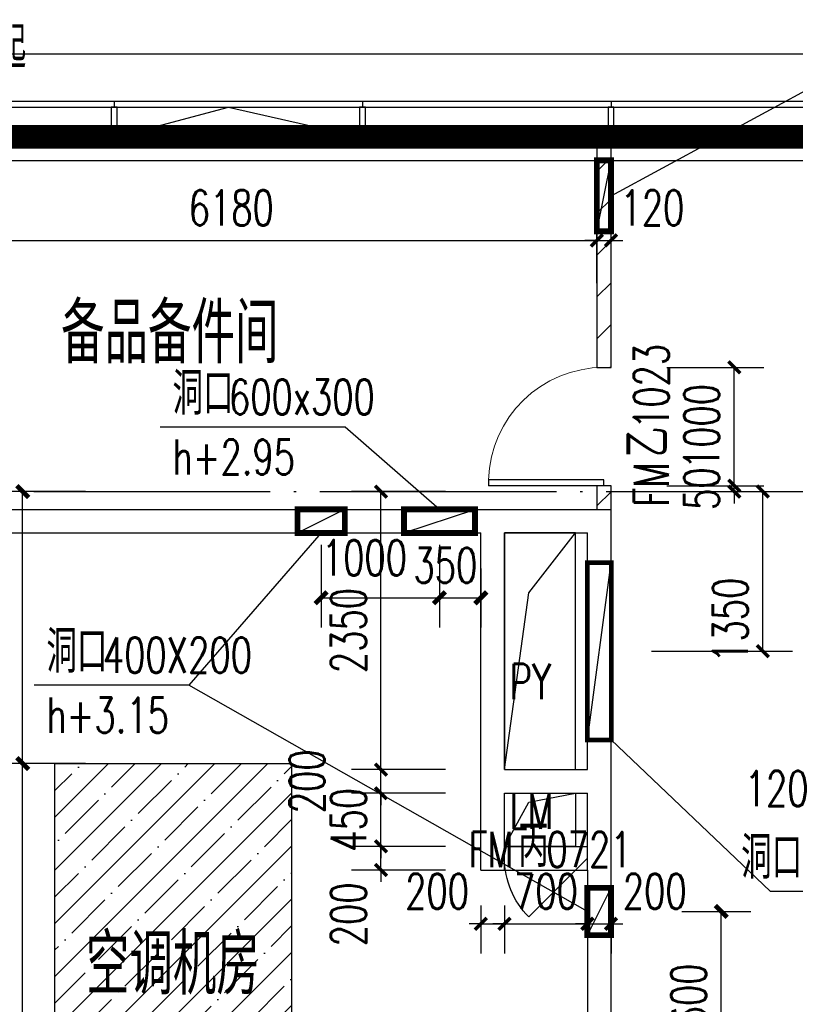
# Model space of a CAD drawing. Extents: x 797781 to 1255204, y 21234 to 1024248.
# Tile 678 of 1056: x 897810 to 904366, y 773496 to 781821. Entities that reach past the tile are written whole.
import ezdxf

# ---------------------------------------------------------------- set-up
doc = ezdxf.new("R2010")
doc.units = 0
doc.header["$LTSCALE"] = 1000
doc.header["$MEASUREMENT"] = 0
doc.linetypes.add('230303生产综合楼-平面图_t8$0$DOTE', pattern=[2.42, 2, -0.2, 0.02, -0.2])
doc.linetypes.add('__DASH', pattern=[0.35, 0.25, -0.1])
for name, color, linetype in [('.2023.03.07提建筑条件', 3, 'Continuous'), ('230303生产综合楼-平面图_t8$0$3T_WOOD', 21, 'Continuous'), ('230303生产综合楼-平面图_t8$0$CURTWALL', 4, 'Continuous'), ('230303生产综合楼-平面图_t8$0$DIM_LEAD', 3, 'Continuous'), ('230303生产综合楼-平面图_t8$0$DOOR_FIRE', 4, 'Continuous'), ('230303生产综合楼-平面图_t8$0$DOOR_FIRE_TEXT', 7, 'Continuous'), ('230303生产综合楼-平面图_t8$0$DOTE', 1, '230303生产综合楼-平面图_t8$0$DOTE'), ('230303生产综合楼-平面图_t8$0$H-楼板留洞', 6, 'Continuous'), ('230303生产综合楼-平面图_t8$0$PUB_DIM', 3, 'Continuous'), ('230303生产综合楼-平面图_t8$0$PUB_HATCH', 8, 'Continuous'), ('230303生产综合楼-平面图_t8$0$PUB_TEXT', 7, 'Continuous'), ('230303生产综合楼-平面图_t8$0$WALL', 40, 'Continuous'), ('230303生产综合楼-平面图_t8$0$WALL-MOVE', 6, 'Continuous'), ('230303生产综合楼-平面图_t8$0$WINDOW_TEXT', 7, 'Continuous'), ('230303生产综合楼-平面图_t8$0$条件', 7, 'Continuous'), ('230303生产综合楼-平面图_t8$0$板洞', 6, 'Continuous'), ('230303生产综合楼-平面图_t8$0$看线', 115, 'Continuous'), ('A-暖通提建筑洞口', 1, 'Continuous'), ('DIM_LEAD', 3, 'Continuous'), ('DUCT-新风设备标注', 3, 'Continuous'), ('PUB_DIM', 3, 'Continuous'), ('PUB_HATCH', 8, 'Continuous'), ('PUB_TEXT', 7, 'Continuous'), ('WINDOW', 4, 'Continuous'), ('空调洞口', 1, 'Continuous')]:
    doc.layers.add(name, color=color, linetype=linetype)
doc.styles.add('230303生产综合楼-平面图_t8$0$_TCH_DIM', font='SIMPLEX', dxfattribs={"bigfont": 'GBCBIG'})
doc.styles.add('230303生产综合楼-平面图_T8$0$_TCH_DIM_T3', font='SIMPLEX', dxfattribs={"width": 0.705882, "bigfont": 'GBCBIG'})
doc.styles.add('230303生产综合楼-平面图_t8$0$_TCH_WINDOW', font='SIMPLEX', dxfattribs={"height": 3.5, "bigfont": 'GBCBIG'})
doc.styles.add('_TCH_DIM', font='SIMPLEX', dxfattribs={"bigfont": 'GBCBIG'})
doc.styles.add('_TCH_DIM_T3', font='SIMPLEX', dxfattribs={"width": 0.705882, "bigfont": 'GBCBIG'})
doc.dimstyles.new('230303生产综合楼-平面图_T8$0$_TCH_ARCH&&100', dxfattribs={"dimtxt": 297.5, "dimasz": 100, "dimexe": 250, "dimexo": 300, "dimgap": 126.25, "dimtad": 1, "dimdec": 0, "dimzin": 0, "dimdsep": 46, "dimtxsty": '230303生产综合楼-平面图_T8$0$_TCH_DIM_T3', "dimblk": '230303生产综合楼-平面图_t8$0$_ArchTick', "dimcen": 0.09, "dimclrt": 7, "dimazin": 2, "dimtfac": 1, "dimtdec": 0, "dimtix": 1, "dimtmove": 2, "dimatfit": 3, "dimfxl": 1, "dimtolj": 1, "dimtzin": 0, "dimarcsym": 0})
doc.dimstyles.new('_TCH_ARCH&&100', dxfattribs={"dimtxt": 297.5, "dimasz": 100, "dimexe": 250, "dimexo": 300, "dimgap": 126.25, "dimtad": 1, "dimdec": 0, "dimzin": 0, "dimdsep": 46, "dimtxsty": '_TCH_DIM_T3', "dimblk": 'ARCHTICK', "dimcen": 0.09, "dimclrt": 7, "dimazin": 2, "dimtfac": 1, "dimtdec": 0, "dimtix": 1, "dimtmove": 2, "dimatfit": 3, "dimfxl": 1, "dimtolj": 1, "dimtzin": 0, "dimarcsym": 0})
pattern_1 = [(45, (0, 179.5), (-176.776766, 176.776766), [])]

# ---------------------------------------------------------------- blocks, each defined once
blk = doc.blocks.new('AQ9-10')
at = {"color": 6, "linetype": '__DASH', "ltscale": 4, "const_width": 200}
blk.add_lwpolyline([(1020716.2, 682999.9), (1014066.2, 682999.9), (1014066.2, 679999.9)], dxfattribs=at)
at = {"color": 2, "linetype": '230303生产综合楼-平面图_t8$0$DOTE', "ltscale": 2, "const_width": 200}
blk.add_lwpolyline([(1020716.2, 682999.9), (1081600.7, 683005.4), (1102574.1, 680825)], dxfattribs=at)
at = {"layer": 'PUB_TEXT', "style": '_TCH_DIM'}
blk.add_text('从本层楼地面建筑标高起', height=357.447, dxfattribs=at).set_placement((1012943, 683577.9))
blk = doc.blocks.new('_ArchTick')
at = {"color": 0, "linetype": 'ByBlock', "const_width": 0.4}
blk.add_lwpolyline([(-0.5, -0.5), (0.5, 0.5)], dxfattribs=at)
blk = doc.blocks.new('*D6692')
at = {"layer": 'Defpoints', "color": 0, "transparency": 16777216}
for p in [(695604.4, 763845.6), (696235.7, 763845.6), (695604.4, 762245.9)]:
    blk.add_point(p, dxfattribs=at)
at = {"layer": 'PUB_DIM', "color": 0, "lineweight": -2, "transparency": 16777216}
for p, q in [((695904.4, 763845.6), (696485.7, 763845.6)), ((696235.7, 762245.9), (696235.7, 763845.6)), ((695904.4, 762245.9), (696485.7, 762245.9))]:
    blk.add_line(p, q, dxfattribs=at)
at = {"layer": 'PUB_DIM', "color": 0, "lineweight": -2, "transparency": 16777216, "xscale": 100, "yscale": 100, "zscale": 100}
for p, rotation in [((696235.7, 763845.6), 90), ((696235.7, 762245.9), 270)]:
    blk.add_blockref('_ArchTick', p, dxfattribs=dict(at, rotation=rotation))
at = {"layer": 'PUB_DIM', "color": 7, "transparency": 16777216, "insert": (695960.7, 763045.7), "char_height": 297.5, "attachment_point": 5, "rotation": 90, "style": '_TCH_DIM_T3'}
blk.add_mtext('\\A1;1600', dxfattribs=at)
blk = doc.blocks.new('*D6693')
at = {"layer": 'Defpoints', "color": 0, "transparency": 16777216}
for p in [(692854.6, 767245.9), (693854.4, 767245.9), (693854.4, 766497.8)]:
    blk.add_point(p, dxfattribs=at)
at = {"layer": 'PUB_DIM', "color": 0, "lineweight": -2, "transparency": 16777216}
for p, q in [((692854.6, 766945.9), (692854.6, 766247.8)), ((693854.4, 766945.9), (693854.4, 766247.8)), ((692854.6, 766497.8), (693854.4, 766497.8))]:
    blk.add_line(p, q, dxfattribs=at)
at = {"layer": 'PUB_DIM', "color": 0, "lineweight": -2, "transparency": 16777216, "xscale": 100, "yscale": 100, "zscale": 100, "rotation": 180}
blk.add_blockref('_ArchTick', (692854.6, 766497.8), dxfattribs=at)
at = {"layer": 'PUB_DIM', "color": 0, "lineweight": -2, "transparency": 16777216, "xscale": 100, "yscale": 100, "zscale": 100}
blk.add_blockref('_ArchTick', (693854.4, 766497.8), dxfattribs=at)
at = {"layer": 'PUB_DIM', "color": 7, "transparency": 16777216, "insert": (693220.4, 766836.4), "char_height": 297.5, "attachment_point": 5, "style": '_TCH_DIM_T3'}
blk.add_mtext('\\A1;1000', dxfattribs=at)
blk = doc.blocks.new('*D6615')
at = {"layer": 'Defpoints', "color": 0, "transparency": 16777216}
for p in [(678031.3, 785499.9), (678381.3, 785499.9), (678381.3, 784951.9)]:
    blk.add_point(p, dxfattribs=at)
at = {"layer": 'PUB_DIM', "color": 0, "lineweight": -2, "transparency": 16777216}
for p, q in [((678031.3, 785199.9), (678031.3, 784701.9)), ((678381.3, 785199.9), (678381.3, 784701.9)), ((678031.3, 784951.9), (678381.3, 784951.9))]:
    blk.add_line(p, q, dxfattribs=at)
at = {"layer": 'PUB_DIM', "color": 0, "lineweight": -2, "transparency": 16777216, "xscale": 100, "yscale": 100, "zscale": 100, "rotation": 180}
blk.add_blockref('_ArchTick', (678031.3, 784951.9), dxfattribs=at)
at = {"layer": 'PUB_DIM', "color": 0, "lineweight": -2, "transparency": 16777216, "xscale": 100, "yscale": 100, "zscale": 100}
blk.add_blockref('_ArchTick', (678381.3, 784951.9), dxfattribs=at)
at = {"layer": 'PUB_DIM', "color": 7, "transparency": 16777216, "insert": (678081.2, 785226.9), "char_height": 297.5, "attachment_point": 5, "style": '_TCH_DIM_T3'}
blk.add_mtext('\\A1;350', dxfattribs=at)
blk = doc.blocks.new('230303生产综合楼-平面图_t8$0$_ArchTick')
at = {"color": 0, "linetype": 'ByBlock', "const_width": 0.3}
blk.add_lwpolyline([(-0.5, -0.5), (0.5, 0.5)], dxfattribs=at)
blk = doc.blocks.new('*D6483')
at = {"layer": '230303生产综合楼-平面图_t8$0$PUB_DIM', "color": 0, "lineweight": -2, "transparency": 16777216}
for p, q in [((1102243, 577781.8), (1103434.9, 577781.8)), ((1103184.9, 576431.8), (1103184.9, 577781.8)), ((1102243, 576431.8), (1103434.9, 576431.8))]:
    blk.add_line(p, q, dxfattribs=at)
at = {"layer": 'Defpoints', "color": 0, "transparency": 16777216}
for p in [(1101943, 577781.8), (1103184.9, 577781.8), (1101943, 576431.8)]:
    blk.add_point(p, dxfattribs=at)
at = {"layer": '230303生产综合楼-平面图_t8$0$PUB_DIM', "color": 0, "lineweight": -2, "transparency": 16777216, "xscale": 100, "yscale": 100, "zscale": 100}
for p, rotation in [((1103184.9, 577781.8), 90), ((1103184.9, 576431.8), 270)]:
    blk.add_blockref('230303生产综合楼-平面图_t8$0$_ArchTick', p, dxfattribs=dict(at, rotation=rotation))
at = {"layer": '230303生产综合楼-平面图_t8$0$PUB_DIM', "color": 7, "transparency": 16777216, "insert": (1102909.9, 576694.3), "char_height": 297.5, "attachment_point": 5, "rotation": 90, "style": '230303生产综合楼-平面图_T8$0$_TCH_DIM_T3'}
blk.add_mtext('\\A1;1350', dxfattribs=at)
blk = doc.blocks.new('230303生产综合楼-平面图_t8$0$6WLGJ')
at = {"layer": '230303生产综合楼-平面图_t8$0$3T_WOOD'}
for points in [[(1015616.3, 389786.9), (1015666.3, 389786.9), (1015666.3, 390036.9), (1015616.3, 390036.9)], [(1017716.3, 389786.9), (1017766.3, 389786.9), (1017766.3, 390036.9), (1017716.3, 390036.9)], [(1019816.3, 389786.9), (1019866.3, 389786.9), (1019866.3, 390036.9), (1019816.3, 390036.9)]]:
    blk.add_lwpolyline(points, close=True, dxfattribs=at)
for points in [[(1015641.3, 390086.9), (1015641.4, 390036.9)], [(1017741.3, 390086.9), (1017741.4, 390036.9)], [(1019841.3, 390086.9), (1019841.4, 390036.9)]]:
    blk.add_lwpolyline(points, dxfattribs=at)
blk = doc.blocks.new('$DorLib2D$00000114')
at = {"color": 0}
blk.add_line((0.5, 0), (-0.207, 0.707), dxfattribs=at)
blk.add_arc((0.5, 0), 1, 135, 180, dxfattribs=at)
blk = doc.blocks.new('*D2972')
at = {"layer": 'Defpoints', "color": 0, "transparency": 16777216}
for p in [(897834.7, 775531.4), (898666.8, 775531.4), (898666.8, 771031.4)]:
    blk.add_point(p, dxfattribs=at)
at = {"layer": 'PUB_DIM', "color": 0, "lineweight": -2, "transparency": 16777216}
for p, q in [((898366.8, 775531.4), (897584.7, 775531.4)), ((897834.7, 771031.4), (897834.7, 775531.4)), ((898366.8, 771031.4), (897584.7, 771031.4))]:
    blk.add_line(p, q, dxfattribs=at)
at = {"layer": 'PUB_DIM', "color": 0, "lineweight": -2, "transparency": 16777216, "xscale": 100, "yscale": 100, "zscale": 100}
for p, rotation in [((897834.7, 775531.4), 90), ((897834.7, 771031.4), 270)]:
    blk.add_blockref('_ArchTick', p, dxfattribs=dict(at, rotation=rotation))
at = {"layer": 'PUB_DIM', "color": 7, "transparency": 16777216, "insert": (897559.7, 773281.4), "char_height": 297.5, "attachment_point": 5, "rotation": 90, "style": '_TCH_DIM_T3'}
blk.add_mtext('\\A1;4500', dxfattribs=at)
blk = doc.blocks.new('*D2973')
at = {"layer": 'Defpoints', "color": 0, "transparency": 16777216}
for p in [(897834.7, 777831.3), (898666.8, 777831.3), (898666.8, 775531.4)]:
    blk.add_point(p, dxfattribs=at)
at = {"layer": 'PUB_DIM', "color": 0, "lineweight": -2, "transparency": 16777216}
for p, q in [((898366.8, 777831.3), (897584.7, 777831.3)), ((897834.7, 775531.4), (897834.7, 777831.3)), ((898366.8, 775531.4), (897584.7, 775531.4))]:
    blk.add_line(p, q, dxfattribs=at)
at = {"layer": 'PUB_DIM', "color": 0, "lineweight": -2, "transparency": 16777216, "xscale": 100, "yscale": 100, "zscale": 100}
for p, rotation in [((897834.7, 777831.3), 90), ((897834.7, 775531.4), 270)]:
    blk.add_blockref('_ArchTick', p, dxfattribs=dict(at, rotation=rotation))
at = {"layer": 'PUB_DIM', "color": 7, "transparency": 16777216, "insert": (897559.7, 776681.4), "char_height": 297.5, "attachment_point": 5, "rotation": 90, "style": '_TCH_DIM_T3'}
blk.add_mtext('\\A1;2300', dxfattribs=at)
blk = doc.blocks.new('*D4665')
at = {"layer": '230303生产综合楼-平面图_t8$0$PUB_DIM', "color": 0, "lineweight": -2, "transparency": 16777216}
for p, q in [((904558, 775045.1), (904458, 775045.1)), ((904558, 775045.1), (904678, 775045.1)), ((904678, 775045.1), (904778, 775045.1)), ((904558, 774855.5), (904558, 774795.1)), ((904678, 774855.5), (904678, 774795.1))]:
    blk.add_line(p, q, dxfattribs=at)
at = {"layer": 'Defpoints', "color": 0, "transparency": 16777216}
for p in [(904558, 775155.5), (904678, 775155.5), (904678, 775045.1)]:
    blk.add_point(p, dxfattribs=at)
at = {"layer": '230303生产综合楼-平面图_t8$0$PUB_DIM', "color": 0, "lineweight": -2, "transparency": 16777216, "xscale": 100, "yscale": 100, "zscale": 100}
blk.add_blockref('230303生产综合楼-平面图_t8$0$_ArchTick', (904558, 775045.1), dxfattribs=at)
at = {"layer": '230303生产综合楼-平面图_t8$0$PUB_DIM', "color": 0, "lineweight": -2, "transparency": 16777216, "xscale": 100, "yscale": 100, "zscale": 100, "rotation": 180}
blk.add_blockref('230303生产综合楼-平面图_t8$0$_ArchTick', (904678, 775045.1), dxfattribs=at)
at = {"layer": '230303生产综合楼-平面图_t8$0$PUB_DIM', "color": 7, "transparency": 16777216, "insert": (904208, 775320.1), "char_height": 297.5, "attachment_point": 5, "style": '230303生产综合楼-平面图_T8$0$_TCH_DIM_T3'}
blk.add_mtext('\\A1;120', dxfattribs=at)
blk = doc.blocks.new('*D4746')
at = {"layer": '230303生产综合楼-平面图_t8$0$PUB_DIM', "color": 0, "lineweight": -2, "transparency": 16777216}
for p, q in [((896508, 779593.6), (896508, 780205.1)), ((902688, 779593.6), (902688, 780205.1)), ((896508, 779955.1), (902688, 779955.1))]:
    blk.add_line(p, q, dxfattribs=at)
at = {"layer": 'Defpoints', "color": 0, "transparency": 16777216}
for p in [(902688, 779955.1), (896508, 779293.6), (902688, 779293.6)]:
    blk.add_point(p, dxfattribs=at)
at = {"layer": '230303生产综合楼-平面图_t8$0$PUB_DIM', "color": 0, "lineweight": -2, "transparency": 16777216, "xscale": 100, "yscale": 100, "zscale": 100, "rotation": 180}
blk.add_blockref('230303生产综合楼-平面图_t8$0$_ArchTick', (896508, 779955.1), dxfattribs=at)
at = {"layer": '230303生产综合楼-平面图_t8$0$PUB_DIM', "color": 0, "lineweight": -2, "transparency": 16777216, "xscale": 100, "yscale": 100, "zscale": 100}
blk.add_blockref('230303生产综合楼-平面图_t8$0$_ArchTick', (902688, 779955.1), dxfattribs=at)
at = {"layer": '230303生产综合楼-平面图_t8$0$PUB_DIM', "color": 7, "transparency": 16777216, "insert": (899598, 780230.1), "char_height": 297.5, "attachment_point": 5, "style": '230303生产综合楼-平面图_T8$0$_TCH_DIM_T3'}
blk.add_mtext('\\A1;6180', dxfattribs=at)
blk = doc.blocks.new('*D4747')
at = {"layer": '230303生产综合楼-平面图_t8$0$PUB_DIM', "color": 0, "lineweight": -2, "transparency": 16777216}
for p, q in [((902688, 779593.6), (902688, 780205.1)), ((902808, 779593.6), (902808, 780205.1)), ((902688, 779955.1), (902588, 779955.1)), ((902688, 779955.1), (902808, 779955.1)), ((902808, 779955.1), (902908, 779955.1))]:
    blk.add_line(p, q, dxfattribs=at)
at = {"layer": 'Defpoints', "color": 0, "transparency": 16777216}
for p in [(902808, 779955.1), (902688, 779293.6), (902808, 779293.6)]:
    blk.add_point(p, dxfattribs=at)
at = {"layer": '230303生产综合楼-平面图_t8$0$PUB_DIM', "color": 0, "lineweight": -2, "transparency": 16777216, "xscale": 100, "yscale": 100, "zscale": 100}
blk.add_blockref('230303生产综合楼-平面图_t8$0$_ArchTick', (902688, 779955.1), dxfattribs=at)
at = {"layer": '230303生产综合楼-平面图_t8$0$PUB_DIM', "color": 0, "lineweight": -2, "transparency": 16777216, "xscale": 100, "yscale": 100, "zscale": 100, "rotation": 180}
blk.add_blockref('230303生产综合楼-平面图_t8$0$_ArchTick', (902808, 779955.1), dxfattribs=at)
at = {"layer": '230303生产综合楼-平面图_t8$0$PUB_DIM', "color": 7, "transparency": 16777216, "insert": (903158, 780230.1), "char_height": 297.5, "attachment_point": 5, "style": '230303生产综合楼-平面图_T8$0$_TCH_DIM_T3'}
blk.add_mtext('\\A1;120', dxfattribs=at)
blk = doc.blocks.new('*D4771')
at = {"layer": '230303生产综合楼-平面图_t8$0$PUB_DIM', "color": 0, "lineweight": -2, "transparency": 16777216}
for p, q in [((900863.8, 774831.3), (900863.8, 774931.3)), ((901408, 774831.3), (900613.8, 774831.3)), ((900863.8, 774631.3), (900863.8, 774831.3)), ((901408, 774631.3), (900613.8, 774631.3)), ((900863.8, 774631.3), (900863.8, 774531.3))]:
    blk.add_line(p, q, dxfattribs=at)
at = {"layer": 'Defpoints', "color": 0, "transparency": 16777216}
for p in [(900863.8, 774831.3), (901708, 774831.3), (901708, 774631.3)]:
    blk.add_point(p, dxfattribs=at)
at = {"layer": '230303生产综合楼-平面图_t8$0$PUB_DIM', "color": 0, "lineweight": -2, "transparency": 16777216, "xscale": 100, "yscale": 100, "zscale": 100}
for p, rotation in [((900863.8, 774831.3), 270), ((900863.8, 774631.3), 90)]:
    blk.add_blockref('230303生产综合楼-平面图_t8$0$_ArchTick', p, dxfattribs=dict(at, rotation=rotation))
at = {"layer": '230303生产综合楼-平面图_t8$0$PUB_DIM', "color": 7, "transparency": 16777216, "insert": (900588.8, 774256.3), "char_height": 297.5, "attachment_point": 5, "rotation": 90, "style": '230303生产综合楼-平面图_T8$0$_TCH_DIM_T3'}
blk.add_mtext('\\A1;200', dxfattribs=at)
blk = doc.blocks.new('*D4772')
at = {"layer": '230303生产综合楼-平面图_t8$0$PUB_DIM', "color": 0, "lineweight": -2, "transparency": 16777216}
for p, q in [((900863.8, 775281.3), (900863.8, 775381.3)), ((901408, 775281.3), (900613.8, 775281.3)), ((900863.8, 774831.3), (900863.8, 775281.3)), ((901408, 774831.3), (900613.8, 774831.3)), ((900863.8, 774831.3), (900863.8, 774731.3))]:
    blk.add_line(p, q, dxfattribs=at)
at = {"layer": 'Defpoints', "color": 0, "transparency": 16777216}
for p in [(900863.8, 775281.3), (901708, 775281.3), (901708, 774831.3)]:
    blk.add_point(p, dxfattribs=at)
at = {"layer": '230303生产综合楼-平面图_t8$0$PUB_DIM', "color": 0, "lineweight": -2, "transparency": 16777216, "xscale": 100, "yscale": 100, "zscale": 100}
for p, rotation in [((900863.8, 775281.3), 270), ((900863.8, 774831.3), 90)]:
    blk.add_blockref('230303生产综合楼-平面图_t8$0$_ArchTick', p, dxfattribs=dict(at, rotation=rotation))
at = {"layer": '230303生产综合楼-平面图_t8$0$PUB_DIM', "color": 7, "transparency": 16777216, "insert": (900588.8, 775056.3), "char_height": 297.5, "attachment_point": 5, "rotation": 90, "style": '230303生产综合楼-平面图_T8$0$_TCH_DIM_T3'}
blk.add_mtext('\\A1;450', dxfattribs=at)
blk = doc.blocks.new('*D4773')
at = {"layer": '230303生产综合楼-平面图_t8$0$PUB_DIM', "color": 0, "lineweight": -2, "transparency": 16777216}
for p, q in [((900863.8, 775481.3), (900863.8, 775581.3)), ((901408, 775481.3), (900613.8, 775481.3)), ((900863.8, 775281.3), (900863.8, 775481.3)), ((901408, 775281.3), (900613.8, 775281.3)), ((900863.8, 775281.3), (900863.8, 775181.3))]:
    blk.add_line(p, q, dxfattribs=at)
at = {"layer": 'Defpoints', "color": 0, "transparency": 16777216}
for p in [(900863.8, 775481.3), (901708, 775481.3), (901708, 775281.3)]:
    blk.add_point(p, dxfattribs=at)
at = {"layer": '230303生产综合楼-平面图_t8$0$PUB_DIM', "color": 0, "lineweight": -2, "transparency": 16777216, "xscale": 100, "yscale": 100, "zscale": 100}
for p, rotation in [((900863.8, 775481.3), 270), ((900863.8, 775281.3), 90)]:
    blk.add_blockref('230303生产综合楼-平面图_t8$0$_ArchTick', p, dxfattribs=dict(at, rotation=rotation))
at = {"layer": '230303生产综合楼-平面图_t8$0$PUB_DIM', "color": 7, "transparency": 16777216, "insert": (900238.8, 775381.3), "char_height": 297.5, "attachment_point": 5, "rotation": 90, "style": '230303生产综合楼-平面图_T8$0$_TCH_DIM_T3'}
blk.add_mtext('\\A1;200', dxfattribs=at)
blk = doc.blocks.new('*D4774')
at = {"layer": '230303生产综合楼-平面图_t8$0$PUB_DIM', "color": 0, "lineweight": -2, "transparency": 16777216}
for p, q in [((901408, 777831.3), (900613.8, 777831.3)), ((900863.8, 775481.3), (900863.8, 777831.3)), ((901408, 775481.3), (900613.8, 775481.3))]:
    blk.add_line(p, q, dxfattribs=at)
at = {"layer": 'Defpoints', "color": 0, "transparency": 16777216}
for p in [(900863.8, 777831.3), (901708, 777831.3), (901708, 775481.3)]:
    blk.add_point(p, dxfattribs=at)
at = {"layer": '230303生产综合楼-平面图_t8$0$PUB_DIM', "color": 0, "lineweight": -2, "transparency": 16777216, "xscale": 100, "yscale": 100, "zscale": 100}
for p, rotation in [((900863.8, 777831.3), 90), ((900863.8, 775481.3), 270)]:
    blk.add_blockref('230303生产综合楼-平面图_t8$0$_ArchTick', p, dxfattribs=dict(at, rotation=rotation))
at = {"layer": '230303生产综合楼-平面图_t8$0$PUB_DIM', "color": 7, "transparency": 16777216, "insert": (900588.8, 776656.3), "char_height": 297.5, "attachment_point": 5, "rotation": 90, "style": '230303生产综合楼-平面图_T8$0$_TCH_DIM_T3'}
blk.add_mtext('\\A1;2350', dxfattribs=at)
blk = doc.blocks.new('*D4775')
at = {"layer": '230303生产综合楼-平面图_t8$0$PUB_DIM', "color": 0, "lineweight": -2, "transparency": 16777216}
for p, q in [((901708, 774331.3), (901708, 773926.6)), ((901908, 774331.3), (901908, 773926.6)), ((901708, 774176.6), (901608, 774176.6)), ((901708, 774176.6), (901908, 774176.6)), ((901908, 774176.6), (902008, 774176.6))]:
    blk.add_line(p, q, dxfattribs=at)
at = {"layer": 'Defpoints', "color": 0, "transparency": 16777216}
for p in [(901708, 774631.3), (901908, 774631.3), (901908, 774176.6)]:
    blk.add_point(p, dxfattribs=at)
at = {"layer": '230303生产综合楼-平面图_t8$0$PUB_DIM', "color": 0, "lineweight": -2, "transparency": 16777216, "xscale": 100, "yscale": 100, "zscale": 100}
blk.add_blockref('230303生产综合楼-平面图_t8$0$_ArchTick', (901708, 774176.6), dxfattribs=at)
at = {"layer": '230303生产综合楼-平面图_t8$0$PUB_DIM', "color": 0, "lineweight": -2, "transparency": 16777216, "xscale": 100, "yscale": 100, "zscale": 100, "rotation": 180}
blk.add_blockref('230303生产综合楼-平面图_t8$0$_ArchTick', (901908, 774176.6), dxfattribs=at)
at = {"layer": '230303生产综合楼-平面图_t8$0$PUB_DIM', "color": 7, "transparency": 16777216, "insert": (901338, 774451.6), "char_height": 297.5, "attachment_point": 5, "style": '230303生产综合楼-平面图_T8$0$_TCH_DIM_T3'}
blk.add_mtext('\\A1;200', dxfattribs=at)
blk = doc.blocks.new('*D4776')
at = {"layer": '230303生产综合楼-平面图_t8$0$PUB_DIM', "color": 0, "lineweight": -2, "transparency": 16777216}
for p, q in [((901908, 774331.3), (901908, 773926.6)), ((902608, 774331.3), (902608, 773926.6)), ((901908, 774176.6), (901808, 774176.6)), ((901908, 774176.6), (902608, 774176.6)), ((902608, 774176.6), (902708, 774176.6))]:
    blk.add_line(p, q, dxfattribs=at)
at = {"layer": 'Defpoints', "color": 0, "transparency": 16777216}
for p in [(901908, 774631.3), (902608, 774631.3), (902608, 774176.6)]:
    blk.add_point(p, dxfattribs=at)
at = {"layer": '230303生产综合楼-平面图_t8$0$PUB_DIM', "color": 0, "lineweight": -2, "transparency": 16777216, "xscale": 100, "yscale": 100, "zscale": 100}
blk.add_blockref('230303生产综合楼-平面图_t8$0$_ArchTick', (901908, 774176.6), dxfattribs=at)
at = {"layer": '230303生产综合楼-平面图_t8$0$PUB_DIM', "color": 0, "lineweight": -2, "transparency": 16777216, "xscale": 100, "yscale": 100, "zscale": 100, "rotation": 180}
blk.add_blockref('230303生产综合楼-平面图_t8$0$_ArchTick', (902608, 774176.6), dxfattribs=at)
at = {"layer": '230303生产综合楼-平面图_t8$0$PUB_DIM', "color": 7, "transparency": 16777216, "insert": (902258, 774451.6), "char_height": 297.5, "attachment_point": 5, "style": '230303生产综合楼-平面图_T8$0$_TCH_DIM_T3'}
blk.add_mtext('\\A1;700', dxfattribs=at)
blk = doc.blocks.new('*D4777')
at = {"layer": '230303生产综合楼-平面图_t8$0$PUB_DIM', "color": 0, "lineweight": -2, "transparency": 16777216}
for p, q in [((902608, 774331.3), (902608, 773926.6)), ((902808, 774331.3), (902808, 773926.6)), ((902608, 774176.6), (902508, 774176.6)), ((902608, 774176.6), (902808, 774176.6)), ((902808, 774176.6), (902908, 774176.6))]:
    blk.add_line(p, q, dxfattribs=at)
at = {"layer": 'Defpoints', "color": 0, "transparency": 16777216}
for p in [(902608, 774631.3), (902808, 774631.3), (902808, 774176.6)]:
    blk.add_point(p, dxfattribs=at)
at = {"layer": '230303生产综合楼-平面图_t8$0$PUB_DIM', "color": 0, "lineweight": -2, "transparency": 16777216, "xscale": 100, "yscale": 100, "zscale": 100}
blk.add_blockref('230303生产综合楼-平面图_t8$0$_ArchTick', (902608, 774176.6), dxfattribs=at)
at = {"layer": '230303生产综合楼-平面图_t8$0$PUB_DIM', "color": 0, "lineweight": -2, "transparency": 16777216, "xscale": 100, "yscale": 100, "zscale": 100, "rotation": 180}
blk.add_blockref('230303生产综合楼-平面图_t8$0$_ArchTick', (902808, 774176.6), dxfattribs=at)
at = {"layer": '230303生产综合楼-平面图_t8$0$PUB_DIM', "color": 7, "transparency": 16777216, "insert": (903178, 774451.6), "char_height": 297.5, "attachment_point": 5, "style": '230303生产综合楼-平面图_T8$0$_TCH_DIM_T3'}
blk.add_mtext('\\A1;200', dxfattribs=at)
blk = doc.blocks.new('*D4778')
at = {"layer": '230303生产综合楼-平面图_t8$0$PUB_DIM', "color": 0, "lineweight": -2, "transparency": 16777216}
for p, q in [((903849.9, 777881.3), (903849.9, 777981.3)), ((903280.7, 777881.3), (904099.9, 777881.3)), ((903280.7, 777831.3), (904099.9, 777831.3)), ((903849.9, 777831.3), (903849.9, 777881.3)), ((903849.9, 777831.3), (903849.9, 777731.3))]:
    blk.add_line(p, q, dxfattribs=at)
at = {"layer": 'Defpoints', "color": 0, "transparency": 16777216}
for p in [(902980.7, 777881.3), (902980.7, 777831.3), (903849.9, 777881.3)]:
    blk.add_point(p, dxfattribs=at)
at = {"layer": '230303生产综合楼-平面图_t8$0$PUB_DIM', "color": 0, "lineweight": -2, "transparency": 16777216, "xscale": 100, "yscale": 100, "zscale": 100}
for p, rotation in [((903849.9, 777881.3), 270), ((903849.9, 777831.3), 90)]:
    blk.add_blockref('230303生产综合楼-平面图_t8$0$_ArchTick', p, dxfattribs=dict(at, rotation=rotation))
at = {"layer": '230303生产综合楼-平面图_t8$0$PUB_DIM', "color": 7, "transparency": 16777216, "insert": (903574.9, 777856.3), "char_height": 297.5, "attachment_point": 5, "rotation": 90, "style": '230303生产综合楼-平面图_T8$0$_TCH_DIM_T3'}
blk.add_mtext('\\A1;50', dxfattribs=at)
blk = doc.blocks.new('*D4779')
at = {"layer": '230303生产综合楼-平面图_t8$0$PUB_DIM', "color": 0, "lineweight": -2, "transparency": 16777216}
for p, q in [((903280.7, 778881.3), (904099.9, 778881.3)), ((903849.9, 777881.3), (903849.9, 778881.3)), ((903280.7, 777881.3), (904099.9, 777881.3))]:
    blk.add_line(p, q, dxfattribs=at)
at = {"layer": 'Defpoints', "color": 0, "transparency": 16777216}
for p in [(902980.7, 778881.3), (903849.9, 778881.3), (902980.7, 777881.3)]:
    blk.add_point(p, dxfattribs=at)
at = {"layer": '230303生产综合楼-平面图_t8$0$PUB_DIM', "color": 0, "lineweight": -2, "transparency": 16777216, "xscale": 100, "yscale": 100, "zscale": 100}
for p, rotation in [((903849.9, 778881.3), 90), ((903849.9, 777881.3), 270)]:
    blk.add_blockref('230303生产综合楼-平面图_t8$0$_ArchTick', p, dxfattribs=dict(at, rotation=rotation))
at = {"layer": '230303生产综合楼-平面图_t8$0$PUB_DIM', "color": 7, "transparency": 16777216, "insert": (903574.9, 778381.3), "char_height": 297.5, "attachment_point": 5, "rotation": 90, "style": '230303生产综合楼-平面图_T8$0$_TCH_DIM_T3'}
blk.add_mtext('\\A1;1000', dxfattribs=at)
blk = doc.blocks.new('230303生产综合楼-平面图_t8$0$$DorLib2D$00000001')
for p, q in [((0.45, 0.975), (0.5, 0.975)), ((0.45, 0), (0.45, 0.975)), ((0.5, 0), (0.5, 0.975)), ((0.5, 0), (0.45, 0))]:
    blk.add_line(p, q)
at = {"lineweight": 13}
blk.add_arc((0.475, 0), 0.975, 91.46928, 180, dxfattribs=at)
blk = doc.blocks.new('10FRD')
at = {"layer": '.2023.03.07提建筑条件', "const_width": 50}
for points in [[(692654.6, 767045.9), (692654.6, 767245.9), (693054.6, 767245.9), (693054.6, 767045.9)], [(695104.4, 764045.6), (695304.4, 764045.6), (695304.4, 763645.6), (695104.4, 763645.6)]]:
    blk.add_lwpolyline(points, close=True, dxfattribs=at)
at = {"layer": '.2023.03.07提建筑条件'}
for points in [[(692654.6, 767045.9), (693054.6, 767245.9)], [(695104.4, 763645.6), (695304.4, 764045.6)]]:
    blk.add_lwpolyline(points, dxfattribs=at)
at = {"layer": 'DIM_LEAD'}
for p, q in [((692854.6, 767045.9), (691735.4, 765759.5)), ((691735.4, 765759.5), (690427.6, 765759.5)), ((695104.4, 763845.6), (691735.4, 765759.5))]:
    blk.add_line(p, q, dxfattribs=at)
at = {"layer": 'PUB_TEXT', "style": '_TCH_DIM'}
blk.add_text('洞口', height=357.45, dxfattribs=at).set_placement((690532.6, 765864.5))
at = {"layer": 'PUB_TEXT', "style": '_TCH_DIM', "width": 0.705882}
for s, p in [('400X200', (691009.2, 765864.5)), ('h+3.15', (690532.6, 765357))]:
    blk.add_text(s, height=297.5, dxfattribs=at).set_placement(p)
at = {"layer": 'PUB_DIM'}
dim = blk.add_linear_dim(base=(693854.4, 766497.8), p1=(692854.6, 767245.9), p2=(693854.4, 767245.9), angle=360, dimstyle='_TCH_ARCH&&100', dxfattribs=at)
dim.commit()
dim.dimension.update_dxf_attribs({"geometry": '*D6693', "text_midpoint": (693220.4, 766836.4), "dimtype": 161})
dim = blk.add_aligned_dim(p1=(695604.4, 762245.9), p2=(695604.4, 763845.6), distance=-631.4, dimstyle='_TCH_ARCH&&100', dxfattribs=at)
dim.commit()
dim.dimension.update_dxf_attribs({"geometry": '*D6692', "text_midpoint": (695960.7, 763045.7)})
blk = doc.blocks.new('10FND10')
at = {"layer": 'A-暖通提建筑洞口', "const_width": 50}
for points in [[(679361.2, 788649.9), (679481.3, 788649.9), (679481.3, 788049.9), (679361.2, 788049.9)], [(678331.3, 785499.9), (677731.3, 785499.9), (677731.3, 785699.9), (678331.3, 785699.9)]]:
    blk.add_lwpolyline(points, close=True, dxfattribs=at)
at = {"layer": 'A-暖通提建筑洞口'}
blk.add_lwpolyline([(677731.3, 785499.9), (678331.3, 785699.9)], dxfattribs=at)
at = {"layer": 'DIM_LEAD'}
for p, q in [((679481.3, 788349.9), (682042.7, 789741.4)), ((677233.7, 786395.6), (675670.3, 786395.6)), ((678031.3, 785699.9), (677233.7, 786395.6)), ((678031.3, 785699.9), (677233.7, 786395.6)), ((678031.3, 785699.9), (677233.7, 786395.6))]:
    blk.add_line(p, q, dxfattribs=at)
at = {"layer": '空调洞口'}
blk.add_lwpolyline([(679361.2, 788049.9), (679481.3, 788649.9)], dxfattribs=at)
at = {"layer": 'PUB_TEXT', "style": '_TCH_DIM'}
blk.add_text('洞口', height=357.45, dxfattribs=at).set_placement((675775.3, 786500.6))
at = {"layer": 'PUB_TEXT', "style": '_TCH_DIM', "width": 0.705882}
for s, p in [('600x300', (676251.9, 786500.6)), ('h+2.95', (675775.3, 785993.1))]:
    blk.add_text(s, height=297.5, dxfattribs=at).set_placement(p)
at = {"layer": 'PUB_DIM'}
dim = blk.add_linear_dim(base=(678381.3, 784951.9), p1=(678031.3, 785499.9), p2=(678381.3, 785499.9), angle=360, dimstyle='_TCH_ARCH&&100', dxfattribs=at)
dim.commit()
dim.dimension.update_dxf_attribs({"geometry": '*D6615', "text_midpoint": (678081.2, 785226.9), "dimtype": 161})
blk = doc.blocks.new('230303生产综合楼-平面图_t8$0$10FND')
at = {"layer": '230303生产综合楼-平面图_t8$0$DIM_LEAD'}
for p, q in [((1101902.8, 575681.8), (1103246.8, 574404)), ((1101902.8, 575681.8), (1103246.8, 574404)), ((1103246.8, 574404), (1105043.2, 574404))]:
    blk.add_line(p, q, dxfattribs=at)
at = {"layer": '230303生产综合楼-平面图_t8$0$条件', "color": 1, "const_width": 40, "elevation": 3050}
blk.add_lwpolyline([(1101701.1, 575681.8), (1101701.1, 577181.8), (1101902.8, 577181.8), (1101902.8, 575681.8), (1101701.1, 575681.8)], dxfattribs=at)
at = {"layer": '230303生产综合楼-平面图_t8$0$条件', "color": 1, "elevation": 3050}
blk.add_lwpolyline([(1101701.1, 575681.8), (1101902.8, 577181.8)], dxfattribs=at)
at = {"layer": '230303生产综合楼-平面图_t8$0$PUB_TEXT', "style": '230303生产综合楼-平面图_t8$0$_TCH_DIM'}
blk.add_text('洞口', height=357.45, dxfattribs=at).set_placement((1103001.7, 574509))
at = {"layer": '230303生产综合楼-平面图_t8$0$PUB_DIM'}
dim = blk.add_linear_dim(base=(1103184.9, 577781.8), p1=(1101943, 576431.8), p2=(1101943, 577781.8), angle=90, dimstyle='230303生产综合楼-平面图_T8$0$_TCH_ARCH&&100', dxfattribs=at)
dim.commit()
dim.dimension.update_dxf_attribs({"geometry": '*D6483', "text_midpoint": (1102909.9, 576694.3), "dimtype": 161})

msp = doc.modelspace()

# ---------------------------------------------------------------- hatches: boundary and pattern name
at = {"layer": '230303生产综合楼-平面图_t8$0$PUB_HATCH'}
h = msp.add_hatch(dxfattribs=at)
h.set_pattern_fill('普通砖', color=256, scale=100, style=0)
h.set_pattern_definition(pattern_1)
h.paths.add_polyline_path([(902688, 780831.3), (902688, 778881.3), (902808, 778881.3), (902808, 780831.3)])
h = msp.add_hatch(dxfattribs=at)
h.set_pattern_fill('普通砖', color=256, scale=100, style=0)
h.set_pattern_definition(pattern_1)
h.paths.add_polyline_path([(902808, 777681.3), (902808, 777881.3), (902688, 777881.3), (902688, 777681.3)])
at = {"layer": 'PUB_HATCH'}
h = msp.add_hatch(dxfattribs=at)
h.set_pattern_fill('ANSI35', color=256, scale=100)
h.set_pattern_definition([(45, (0, 0), (-224.5064, 224.5064), []), (45, (224.5, 0), (-224.5064, 224.5064), [396.875, -79.375, 0, -79.375])])
h.paths.add_polyline_path([(898108, 775531.4), (900108, 775531.4), (900108, 771031.4), (898108, 771031.4)])

# ---------------------------------------------------------------- linework, layer by layer
at = {"layer": '230303生产综合楼-平面图_t8$0$CURTWALL'}
for points in [[(895858, 781131.3), (963708, 781131.3), (989558, 778451.4), (989558, 757731.3), (895858, 757731.3)], [(895908, 781081.3), (963705.4, 781081.3), (989508, 778406.3), (989508, 757781.3), (895908, 757781.3)], [(896158, 780831.3), (963692.5, 780831.3), (989258, 778180.9), (989258, 758031.3), (896158, 758031.3)]]:
    msp.add_lwpolyline(points, close=True, dxfattribs=at)
msp.add_lwpolyline([(898633, 780831.3), (899574.8, 781081.3), (900683, 780831.3)], dxfattribs=at)
at = {"layer": '230303生产综合楼-平面图_t8$0$DOTE'}
msp.add_line((895508, 777831.3), (989908, 777831.3), dxfattribs=at)
at = {"layer": '230303生产综合楼-平面图_t8$0$H-楼板留洞'}
for points in [[(902508, 777481.3), (901908, 777481.3), (901908, 775481.3), (902508, 775481.3)], [(901908, 775281.3), (902508, 775281.3), (902508, 774831.3), (901908, 774831.3)]]:
    msp.add_lwpolyline(points, close=True, dxfattribs=at)
at = {"layer": '230303生产综合楼-平面图_t8$0$PUB_HATCH', "color": 8}
msp.add_lwpolyline([(896358, 767331.3), (896358, 780631.3), (963682.2, 780631.3), (989058, 778000.6), (989058, 767331.3)], dxfattribs=at)
at = {"layer": '230303生产综合楼-平面图_t8$0$WALL'}
for p, q in [((896858, 777681.3), (901808, 777681.3)), ((901808, 777681.3), (902808, 777681.3)), ((902808, 775381.3), (902808, 777681.3)), ((896858, 777481.3), (901708, 777481.3)), ((901708, 775381.3), (901708, 777481.3)), ((901908, 777481.3), (902608, 777481.3)), ((901908, 775481.3), (901908, 777481.3)), ((902608, 775481.3), (902608, 777481.3)), ((901908, 775481.3), (902608, 775481.3)), ((901708, 774631.3), (901708, 775381.3)), ((902808, 774731.3), (902808, 775381.3)), ((901908, 775281.3), (902608, 775281.3)), ((901908, 774831.3), (901908, 775281.3)), ((902608, 774831.3), (902608, 775281.3)), ((901908, 774631.3), (901908, 774831.3)), ((902608, 774631.3), (902608, 774831.3)), ((902808, 772681.3), (902808, 774731.3)), ((901708, 774631.3), (901908, 774631.3)), ((902608, 774631.3), (902608, 772681.3))]:
    msp.add_line(p, q, dxfattribs=at)
at = {"layer": '230303生产综合楼-平面图_t8$0$WALL-MOVE'}
for p, q in [((902688, 780831.3), (902688, 778881.3)), ((902808, 780831.3), (902688, 780831.3)), ((902808, 778881.3), (902808, 780831.3)), ((902688, 778881.3), (902808, 778881.3)), ((902808, 777881.3), (902688, 777881.3)), ((902688, 777881.3), (902688, 777681.3)), ((902808, 777681.3), (902808, 777881.3)), ((902688, 777681.3), (902808, 777681.3))]:
    msp.add_line(p, q, dxfattribs=at)
at = {"layer": '230303生产综合楼-平面图_t8$0$板洞'}
for points in [[(901908, 775481.3), (902112.7, 776975.4), (902508, 777481.3)], [(901908, 774831.3), (902112.7, 775206.4), (902508, 775281.3)]]:
    msp.add_lwpolyline(points, dxfattribs=at)
at = {"layer": '230303生产综合楼-平面图_t8$0$看线'}
msp.add_lwpolyline([(895458, 781531.3), (964094.7, 781531.3), (989958, 778811.6), (989958, 757331.3), (895458, 757331.3)], close=True, dxfattribs=at)
at = {"layer": 'DUCT-新风设备标注'}
msp.add_lwpolyline([(898108, 775531.4), (900108, 775531.4), (900108, 771031.4), (898108, 771031.4)], close=True, dxfattribs=at)
at = {"layer": 'WINDOW'}
for p, q in [((901908, 774831.3), (902608, 774831.3)), ((901908, 774631.3), (902608, 774631.3))]:
    msp.add_line(p, q, dxfattribs=at)

# ---------------------------------------------------------------- block references
for name, p in [('AQ9-10', (-117908.2, 97831.4)), ('10FND10', (223326.8, -8018.6)), ('230303生产综合楼-平面图_t8$0$6WLGJ', (-117033.3, 391044.5)), ('230303生产综合楼-平面图_t8$0$10FND', (-199093.1, 200049.5)), ('10FRD', (207503.7, 10435.5))]:
    msp.add_blockref(name, p)
at = {"layer": '230303生产综合楼-平面图_t8$0$DOOR_FIRE', "xscale": -1000, "yscale": 1000, "zscale": 120, "rotation": 89.99999997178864}
msp.add_blockref('230303生产综合楼-平面图_t8$0$$DorLib2D$00000001', (902748, 778381.3), dxfattribs=at)
at = {"layer": 'WINDOW', "xscale": 700, "yscale": -700, "zscale": 700}
msp.add_blockref('$DorLib2D$00000114', (902258, 774731.3), dxfattribs=at)

# ---------------------------------------------------------------- texts
at = {"layer": '230303生产综合楼-平面图_t8$0$DOOR_FIRE_TEXT', "style": '230303生产综合楼-平面图_t8$0$_TCH_WINDOW', "width": 0.705882}
for s, p in [('1023', (903298, 778360.5)), ('FM', (903298, 777702.2))]:
    msp.add_text(s, height=297.5, rotation=90, dxfattribs=at).set_placement(p)
at = {"layer": '230303生产综合楼-平面图_t8$0$DOOR_FIRE_TEXT', "style": '230303生产综合楼-平面图_t8$0$_TCH_WINDOW'}
msp.add_text('乙', height=357.4, rotation=90, dxfattribs=at).set_placement((903298, 778122.2))
at = {"layer": '230303生产综合楼-平面图_t8$0$PUB_TEXT', "style": '230303生产综合楼-平面图_t8$0$_TCH_DIM'}
for s, p in [('备品备件间', (898159.6, 778915.5)), ('空调机房', (898369.3, 773577.7))]:
    msp.add_text(s, height=510.64, dxfattribs=at).set_placement(p)
at = {"layer": '230303生产综合楼-平面图_t8$0$PUB_TEXT', "style": '230303生产综合楼-平面图_t8$0$_TCH_DIM', "width": 0.705882}
for s, p in [('PY', (901951, 776076.5)), ('LM', (901951, 774981))]:
    msp.add_text(s, height=297.5, dxfattribs=at).set_placement(p)
at = {"layer": '230303生产综合楼-平面图_t8$0$WINDOW_TEXT', "style": '230303生产综合楼-平面图_t8$0$_TCH_WINDOW'}
msp.add_text('丙', height=357.4, dxfattribs=at).set_placement((902023.9, 774656.3))
at = {"layer": '230303生产综合楼-平面图_t8$0$WINDOW_TEXT', "style": '230303生产综合楼-平面图_t8$0$_TCH_WINDOW', "width": 0.705882}
for s, p in [('FM', (901603.9, 774656.3)), ('0721', (902262.2, 774656.3))]:
    msp.add_text(s, height=297.5, dxfattribs=at).set_placement(p)

# ---------------------------------------------------------------- dimensions: what is measured, and where the dimension line sits
at = {"layer": '230303生产综合楼-平面图_t8$0$PUB_DIM'}
for p1, p2, distance, picture, middle in [((896508, 779293.6), (902688, 779293.6), 661.5, '*D4746', (899598, 780230.1)), ((902980.7, 777881.3), (902980.7, 778881.3), -869.2, '*D4779', (903574.9, 778381.3)), ((902980.7, 777831.3), (902980.7, 777881.3), -869.2, '*D4778', (903574.9, 777856.3)), ((901708, 775481.3), (901708, 777831.3), 844.2, '*D4774', (900588.8, 776656.3)), ((901708, 774831.3), (901708, 775281.3), 844.2, '*D4772', (900588.8, 775056.3)), ((901908, 774631.3), (902608, 774631.3), -454.7, '*D4776', (902258, 774451.6))]:
    dim = msp.add_aligned_dim(p1=p1, p2=p2, distance=distance, dimstyle='230303生产综合楼-平面图_T8$0$_TCH_ARCH&&100', dxfattribs=at)
    dim.commit()
    dim.dimension.update_dxf_attribs({"geometry": picture, "text_midpoint": middle})
for base, p1, p2, angle, picture, middle in [((902808, 779955.1), (902688, 779293.6), (902808, 779293.6), 360, '*D4747', (903158, 780230.1)), ((900863.8, 775481.3), (901708, 775281.3), (901708, 775481.3), 90, '*D4773', (900238.8, 775381.3)), ((904678, 775045.1), (904558, 775155.5), (904678, 775155.5), 0, '*D4665', (904208, 775320.1)), ((900863.8, 774831.3), (901708, 774631.3), (901708, 774831.3), 90, '*D4771', (900588.8, 774256.3)), ((901908, 774176.6), (901708, 774631.3), (901908, 774631.3), 0, '*D4775', (901338, 774451.6)), ((902808, 774176.6), (902608, 774631.3), (902808, 774631.3), 0, '*D4777', (903178, 774451.6))]:
    dim = msp.add_linear_dim(base=base, p1=p1, p2=p2, angle=angle, dimstyle='230303生产综合楼-平面图_T8$0$_TCH_ARCH&&100', dxfattribs=at)
    dim.commit()
    dim.dimension.update_dxf_attribs({"geometry": picture, "text_midpoint": middle, "dimtype": 161})
at = {"layer": 'PUB_DIM'}
for p1, p2, picture, middle in [((898666.8, 775531.4), (898666.8, 777831.3), '*D2973', (897559.7, 776681.4)), ((898666.8, 771031.4), (898666.8, 775531.4), '*D2972', (897559.7, 773281.4))]:
    dim = msp.add_aligned_dim(p1=p1, p2=p2, distance=832.1, dimstyle='_TCH_ARCH&&100', dxfattribs=at)
    dim.commit()
    dim.dimension.update_dxf_attribs({"geometry": picture, "text_midpoint": middle})

doc.saveas('drawing.dxf')
